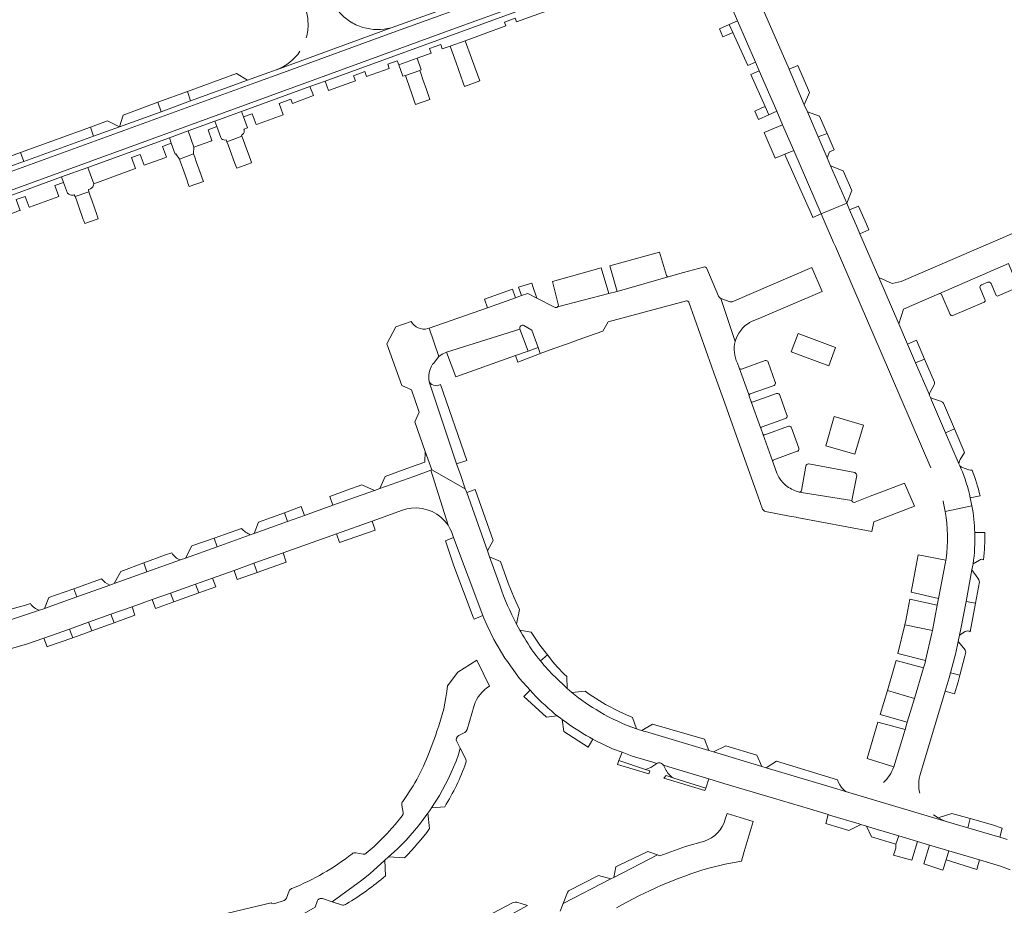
# Model space of a CAD drawing. Header units: metres. Extents: x 166325 to 190320, y 381923 to 404576.
# Tile 792 of 1056: x 177010 to 177208, y 396137 to 396315. Entities that reach past the tile are written whole.
import ezdxf

# ---------------------------------------------------------------- set-up
doc = ezdxf.new("R2010")
doc.units = ezdxf.units.M
for name, color, linetype, lineweight in [('B-WE-VH-VERHARDING_ASFALT-GV', 8, 'Continuous', 18), ('B-WE-VH-VERHARDING_BETONSTRAATSTEEN-GV', 8, 'Continuous', 18), ('B-WE-VH-VERHARDING_HALFVERHARDING-GV', 8, 'Continuous', 18), ('B-WE-VH-VERHARDING_STRAATBAKSTEEN-GV', 8, 'Continuous', 18)]:
    doc.layers.add(name, color=color, linetype=linetype, lineweight=lineweight)

msp = doc.modelspace()

# ---------------------------------------------------------------- linework, layer by layer
at = {"layer": 'B-WE-VH-VERHARDING_ASFALT-GV', "flags": 128}
for points in [[(177118.76, 396319.79), (177133.738, 396325.64), (177133.369, 396326.569), (177118.407, 396320.726), (177097.987, 396313.29), (177071.342, 396303.588), (177068.338, 396302.494), (176999.658, 396277.487), (176987.273, 396272.977), (176986.659, 396272.735), (176986.99, 396271.791), (176987.627, 396272.042), (176988.643, 396272.412), (176999.841, 396276.489), (177004.394, 396278.147), (177018.678, 396283.348), (177023.967, 396285.274), (177040.357, 396291.242), (177044.142, 396292.62), (177049.516, 396294.577), (177054.907, 396296.54), (177068.647, 396301.543), (177071.696, 396302.653)], [(177092.517, 396299.755), (177092.103, 396300.938), (177091.401, 396302.94), (177091.026, 396304.01), (177090.75, 396304.796), (177087.878, 396303.789), (177088.173, 396302.947), (177088.56, 396301.844), (177089.263, 396299.84), (177089.669, 396298.681), (177089.929, 396297.939), (177092.801, 396298.946)], [(177055.603, 396289.734), (177055.184, 396290.858), (177054.928, 396291.546), (177051.951, 396290.438), (177052.196, 396289.78), (177052.608, 396288.674), (177053.5, 396286.278), (177053.765, 396285.568), (177053.941, 396285.094), (177056.918, 396286.202), (177056.753, 396286.644), (177056.47, 396287.404)], [(177046.76, 396283.701), (177045.846, 396286.265), (177045.46, 396287.348), (177045.24, 396287.965), (177042.367, 396286.941), (177042.591, 396286.312), (177042.98, 396285.22), (177043.911, 396282.609), (177044.097, 396282.087), (177044.34, 396281.406), (177047.213, 396282.43), (177046.967, 396283.12)], [(177024.808, 396278.483), (177024.37, 396279.735), (177024.148, 396280.37), (177021.419, 396279.416), (177021.65, 396278.754), (177022.091, 396277.494), (177023.032, 396274.8), (177023.125, 396274.536), (177023.323, 396273.969), (177026.052, 396274.923), (177025.845, 396275.515), (177025.743, 396275.808)]]:
    msp.add_lwpolyline(points, close=True, dxfattribs=at)
for points in [[(176999.658, 396277.487), (177068.338, 396302.494), (177071.342, 396303.588), (177097.987, 396313.29), (177118.407, 396320.726)], [(177000.341, 396281.486), (177029.917, 396292.229), (177031.192, 396292.692), (177057.736, 396302.334), (177063.361, 396304.38), (177085.349, 396312.417), (177106.206, 396319.99)], [(177106.206, 396319.99), (177085.349, 396312.417), (177063.361, 396304.38), (177057.736, 396302.334), (177031.192, 396292.692), (177029.917, 396292.229), (177000.341, 396281.486)], [(177102.431, 396319.683), (177085.006, 396313.356), (177061.953, 396304.93), (177061.847, 396304.891), (177060.379, 396304.358), (177056.798, 396303.057), (177056.087, 396302.799), (177044.645, 396298.643), (177038.68, 396296.476), (177030.332, 396293.444), (177025.087, 396291.539), (177011.036, 396286.434), (177010.253, 396286.15), (177008.275, 396285.431)], [(177061.953, 396304.93), (177085.006, 396313.356)]]:
    msp.add_lwpolyline(points, dxfattribs=at)
at = {"layer": 'B-WE-VH-VERHARDING_ASFALT-GV'}
for points in [[(177067.831, 396316.979, -0.0699791), (177068.283, 396314.294)], [(177076.63, 396314.716, -0.0703913), (177074.469, 396316.632)], [(177068.283, 396314.294, -0.0757391), (177067.914, 396311.376)], [(177079.32, 396313.449, -0.0725128), (177076.63, 396314.716)], [(177085.006, 396313.356, -0.1405233), (177079.32, 396313.449)], [(177066.646, 396308.637, -0.1575996), (177061.953, 396304.93)]]:
    msp.add_lwpolyline(points, format="xyb", dxfattribs=at)
at = {"layer": 'B-WE-VH-VERHARDING_BETONSTRAATSTEEN-GV', "flags": 128}
for points in [[(177163.811, 396293.835), (177160.098, 396292.297), (177160.435, 396291.515), (177162.334, 396287.106), (177164.227, 396287.907), (177166.039, 396288.692)], [(177179.093, 396277.489), (177177.302, 396276.718), (177178.888, 396273.039), (177179.374, 396271.912), (177181.169, 396272.704), (177180.678, 396273.837)], [(177196.572, 396205.805), (177196.648, 396206.204), (177191.12, 396207.269), (177189.698, 396199.735), (177195.176, 396198.475)], [(177194.917, 396197.118), (177189.434, 396198.333), (177188.628, 396194.061), (177188.409, 396193.169), (177193.954, 396192.059)], [(177033.423, 396195.099), (177032.87, 396196.818), (177028.61, 396195.3), (177029.247, 396193.598)], [(177024.737, 396191.978), (177024.095, 396193.692), (177020.252, 396192.322), (177020.898, 396190.598)], [(177193.845, 396191.487), (177193.954, 396192.059), (177188.409, 396193.169), (177187.002, 396187.439), (177192.58, 396185.994)], [(177192.179, 396184.553), (177186.642, 396185.973), (177186.367, 396184.851), (177184.909, 396179.973), (177190.328, 396178.364)], [(177190.97, 396149.59), (177187.181, 396150.726), (177186.604, 396149.045), (177186.589, 396148.249), (177186.14, 396146.793), (177189.817, 396145.807)], [(177197.261, 396147.705), (177193.405, 396148.861), (177192.22, 396145.056), (177196.094, 396143.822), (177196.76, 396145.908)]]:
    msp.add_lwpolyline(points, close=True, dxfattribs=at)
for points in [[(177169.669, 396265.117), (177153.634, 396258.186)], [(177171.749, 396260.305), (177169.669, 396265.117)], [(177158.88, 396254.802), (177171.749, 396260.305)], [(177153.274, 396258.206), (177151.402, 396258.904)], [(177151.402, 396258.904), (177154.271, 396250.233)], [(177153.634, 396258.186), (177153.274, 396258.206)], [(177157.16, 396254.02), (177157.664, 396254.282)], [(177157.664, 396254.282), (177158.88, 396254.802)], [(177154.539, 396251.027), (177154.97, 396251.876)], [(177154.97, 396251.876), (177155.593, 396252.727)], [(177154.271, 396250.233), (177154.539, 396251.027)], [(177104.838, 396180.849), (177102.276, 396186.069), (177098.406, 396183.654), (177096.322, 396180.929)], [(177098.6, 396170.893), (177099.821, 396171.494), (177100.134, 396171.766), (177100.299, 396172.099), (177101.695, 396176.932)], [(177071.208, 396138.068), (177073.132, 396137.433), (177079.088, 396141.791), (177080.683, 396143.082), (177083.724, 396145.794), (177084.482, 396146.47), (177086.191, 396147.995), (177088.031, 396149.814), (177090.543, 396152.725), (177092.408, 396155.25), (177092.827, 396155.818), (177093.152, 396156.333), (177094.744, 396158.856), (177096.553, 396162.249), (177098.1, 396165.769), (177098.588, 396167.057), (177098.888, 396168.349), (177098.2, 396169.704)], [(177089.418, 396160.748), (177087.345, 396157.65)], [(177087.183, 396156.899), (177087.452, 396155.399), (177087.423, 396155.094), (177087.247, 396154.763), (177085.791, 396152.967), (177084.64, 396151.675), (177084.252, 396151.24), (177083.068, 396150.014), (177081.567, 396148.574), (177080.008, 396147.199), (177079.697, 396147.049), (177079.351, 396147.039), (177077.888, 396147.298)], [(177148.982, 396144.206), (177152.261, 396145.001), (177155.502, 396145.6), (177156.084, 396147.547), (177157.894, 396153.621), (177152.63, 396155.214), (177152.277, 396154.084)], [(177148.063, 396149.647), (177144.249, 396148.533), (177139.079, 396146.698), (177138.637, 396146.857), (177129.808, 396142.313), (177129.254, 396142.028), (177119.624, 396137.072), (177119.029, 396135.529)], [(177064.469, 396139.605), (177063.919, 396138.183), (177063.74, 396137.892), (177063.459, 396137.7), (177061.56, 396137.061), (177061.225, 396137.034), (177060.916, 396137.137), (177060.829, 396137.199), (177049.329, 396134.458), (177049.123, 396134.182), (177048.818, 396134.024), (177046.859, 396133.584), (177046.516, 396133.591), (177046.215, 396133.712), (177045.012, 396134.635), (177044.669, 396134.796), (177044.236, 396134.816), (177010.499, 396127.117), (177010.287, 396127.111), (177010.106, 396127.223)], [(177065.047, 396140.115), (177064.95, 396140.085)], [(177066.543, 396134.53), (177069.691, 396136.347), (177070.1, 396137.504)]]:
    msp.add_lwpolyline(points, dxfattribs=at)
at = {"layer": 'B-WE-VH-VERHARDING_BETONSTRAATSTEEN-GV'}
for points in [[(177156.031, 396253.181, -0.0283604), (177156.571, 396253.633)], [(177156.571, 396253.633, -0.0287302), (177157.16, 396254.02)], [(177155.593, 396252.727, -0.0268972), (177156.031, 396253.181)], [(177096.322, 396180.929, -0.0709742), (177094.198, 396171.745)], [(177101.695, 396176.932, -0.1818886), (177104.838, 396180.849)], [(177094.198, 396171.745, -0.0538222), (177089.418, 396160.748)], [(177098.2, 396169.704, -0.3899652), (177098.6, 396170.893)], [(177087.345, 396157.65, 0.2264552), (177087.183, 396156.899)], [(177152.277, 396154.084, -0.2518809), (177148.063, 396149.647)], [(177077.133, 396147.101, -0.0709932), (177065.047, 396140.115)], [(177077.888, 396147.298, 0.2129188), (177077.133, 396147.101)], [(177130.369, 396136.19, -0.0596154), (177148.982, 396144.206)], [(177064.95, 396140.085, 0.2133185), (177064.469, 396139.605)], [(177070.1, 396137.504, -0.4187041), (177071.208, 396138.068)]]:
    msp.add_lwpolyline(points, format="xyb", dxfattribs=at)
at = {"layer": 'B-WE-VH-VERHARDING_HALFVERHARDING-GV', "flags": 128}
for points in [[(177174.489, 396249.022), (177166.933, 396251.825), (177165.565, 396248.136), (177173.12, 396245.333)], [(177180.062, 396233.393), (177174.22, 396235.118), (177172.482, 396229.233), (177178.324, 396227.508)]]:
    msp.add_lwpolyline(points, close=True, dxfattribs=at)
at = {"layer": 'B-WE-VH-VERHARDING_STRAATBAKSTEEN-GV', "flags": 128}
for points in [[(177165.101, 396305.01), (177159.792, 396317.324), (177158.019, 396321.434), (177157.726, 396322.114), (177152.564, 396319.795), (177154.73, 396314.798), (177158.339, 396306.467), (177159.093, 396304.725), (177162.615, 396296.597), (177163.811, 396293.835), (177166.039, 396288.692), (177171.572, 396275.923), (177176.708, 396278.095), (177173.47, 396285.602), (177172.78, 396287.204), (177170.976, 396291.386), (177168.8, 396296.433), (177168.182, 396297.866)], [(177153.063, 396314.043), (177151.114, 396313.16), (177151.799, 396311.572), (177153.044, 396312.075), (177153.793, 396312.416)], [(177154.73, 396314.798), (177153.063, 396314.043), (177153.793, 396312.416), (177156.784, 396305.751), (177158.339, 396306.467)], [(177101.182, 396307.22), (177099.88, 396310.768), (177096.885, 396309.675), (177098.089, 396306.302), (177099.517, 396302.303), (177099.779, 396301.568), (177102.851, 396302.669), (177102.38, 396303.954)], [(177090.254, 396307.254), (177086.542, 396305.898), (177087.378, 396303.607), (177087.878, 396303.789), (177090.75, 396304.796), (177091.075, 396304.91)], [(177166.867, 396305.773), (177165.101, 396305.01), (177168.182, 396297.866), (177169.207, 396300.334)], [(177056.087, 396302.799), (177053.901, 396304.178), (177044, 396300.549), (177044.645, 396298.643)], [(177159.093, 396304.725), (177157.423, 396303.962), (177160.275, 396297.523), (177161.01, 396295.863), (177162.615, 396296.597)], [(177062.805, 396297.201), (177062.469, 396298.113), (177064.838, 396298.987), (177065.163, 396298.108), (177069.349, 396299.718), (177068.647, 396301.543), (177054.907, 396296.54), (177055.298, 396295.428), (177057.06, 396296.069), (177057.854, 396293.888), (177058.082, 396293.971), (177063.297, 396295.868)], [(177044.645, 396298.643), (177044, 396300.549), (177038.041, 396298.365), (177038.68, 396296.476)], [(177038.68, 396296.476), (177038.041, 396298.365), (177031.056, 396295.805), (177030.332, 396293.444)], [(177160.275, 396297.523), (177159.5, 396297.199), (177158.247, 396296.596), (177158.965, 396294.929), (177161.01, 396295.863)], [(177055.298, 396295.428), (177054.907, 396296.54), (177049.516, 396294.577), (177049.906, 396293.466), (177050.699, 396291.285), (177050.852, 396291.043), (177051.052, 396290.881), (177051.292, 396290.788), (177051.549, 396290.773), (177051.798, 396290.837), (177051.951, 396290.438), (177054.928, 396291.546), (177054.856, 396291.74), (177055.091, 396291.878), (177055.276, 396292.078), (177055.396, 396292.323), (177055.439, 396292.592), (177055.403, 396292.862), (177055.361, 396292.981), (177056.091, 396293.247)], [(177171.247, 396295.592), (177168.8, 396296.433), (177170.976, 396291.386), (177172.746, 396292.113), (177172.367, 396292.987)], [(177025.087, 396291.539), (177024.461, 396293.388), (177010.424, 396288.243), (177011.036, 396286.434)], [(177030.332, 396293.444), (177027.939, 396294.663), (177024.461, 396293.388), (177025.087, 396291.539)], [(177048.143, 396292.825), (177049.906, 396293.466), (177049.516, 396294.577), (177044.142, 396292.62), (177045.301, 396289.321), (177048.739, 396290.572), (177048.937, 396290.644)], [(177033.343, 396284.971), (177033.54, 396285.042), (177032.746, 396287.224), (177034.508, 396287.865), (177035.302, 396285.683), (177039.465, 396287.198), (177039.777, 396287.312), (177038.984, 396289.493), (177040.746, 396290.134), (177040.357, 396291.242), (177023.967, 396285.274), (177025.123, 396281.98)], [(177044.142, 396292.62), (177040.357, 396291.242), (177040.746, 396290.134), (177041.54, 396287.953), (177041.68, 396288.004), (177042.367, 396286.941), (177045.24, 396287.965), (177045.301, 396289.321)], [(177172.746, 396292.113), (177170.976, 396291.386), (177172.78, 396287.204), (177173.276, 396288.362), (177174.183, 396288.802)], [(177010.424, 396288.243), (177007.666, 396287.232), (177008.275, 396285.431), (177010.253, 396286.15), (177011.036, 396286.434)], [(177166.039, 396288.692), (177164.227, 396287.907), (177164.468, 396287.366), (177169.799, 396275.409), (177169.894, 396275.197), (177171.572, 396275.923)], [(177023.967, 396285.274), (177018.678, 396283.348), (177019.065, 396282.246), (177019.859, 396280.064), (177020.093, 396279.854), (177020.373, 396279.71), (177020.679, 396279.641), (177020.994, 396279.651), (177021.227, 396279.712), (177021.419, 396279.416), (177024.148, 396280.37), (177024.1, 396280.788), (177024.162, 396280.803), (177024.461, 396280.927), (177024.721, 396281.119), (177024.925, 396281.37), (177025.062, 396281.663), (177025.123, 396281.98)], [(177176.029, 396284.548), (177173.47, 396285.602), (177176.708, 396278.095), (177177.741, 396280.603)], [(177009.55, 396278.784), (177011.313, 396279.425), (177012.106, 396277.244), (177012.201, 396277.279), (177018.097, 396279.423), (177017.303, 396281.604), (177019.065, 396282.246), (177018.678, 396283.348), (177004.394, 396278.147), (177005.549, 396274.859), (177010.207, 396276.553), (177010.344, 396276.603)], [(177113.556, 396261.268), (177113.325, 396261.948), (177110.649, 396261.134), (177111.267, 396259.45), (177112.497, 396259.884), (177114.352, 396258.931)], [(177110.045, 396259.019), (177109.431, 396260.764), (177103.771, 396258.729), (177104.387, 396257.024)], [(177112.573, 396248.26), (177110.928, 396252.722), (177096.142, 396248.078), (177098.005, 396243.077), (177110.067, 396247.368)], [(177190.791, 396250.468), (177188.965, 396249.67), (177190.583, 396245.906), (177192.4, 396246.677)], [(177114.858, 396247.732), (177115.024, 396247.792), (177114.605, 396248.983), (177112.573, 396248.26), (177110.067, 396247.368), (177110.534, 396246.054)], [(177192.4, 396246.677), (177190.583, 396245.906), (177193.292, 396239.604), (177193.391, 396239.374), (177193.385, 396239.65), (177193.459, 396239.916), (177193.506, 396240.008), (177194.305, 396241.514), (177194.381, 396241.765), (177194.381, 396242.012)], [(177094.968, 396241.551), (177094.632, 396241.399), (177094.27, 396241.323), (177093.901, 396241.326), (177093.541, 396241.408), (177093.207, 396241.566), (177092.915, 396241.792), (177092.654, 396242.112), (177098.181, 396225.562), (177100.228, 396226.289)], [(177196.182, 396237.77), (177195.966, 396237.994), (177195.7, 396238.156), (177195.568, 396238.205), (177193.958, 396238.723), (177193.565, 396238.968), (177193.793, 396238.437), (177196.633, 396231.831), (177198.394, 396232.613)], [(177198.394, 396232.613), (177196.633, 396231.831), (177199.175, 396225.916), (177199.307, 396225.61), (177199.439, 396226.201), (177199.521, 396226.45), (177200.434, 396227.859)], [(177092.99, 396224.283), (177093.195, 396224.356), (177091.844, 396228.105), (177091.815, 396225.922), (177088.931, 396224.887), (177083.832, 396223.056), (177082.755, 396220.622), (177089.569, 396223.059)], [(177072.638, 396219.038), (177073.296, 396217.239), (177076.722, 396218.464), (177081.648, 396220.226), (177079.094, 396221.356), (177076.099, 396220.281)], [(177101.95, 396220.435), (177100.219, 396219.791), (177104.382, 396208.109), (177105.54, 396210.153)], [(177066.92, 396216.972), (177063.505, 396215.728), (177064.113, 396213.955), (177067.594, 396215.2)], [(177063.505, 396215.728), (177058.307, 396213.835), (177057.409, 396211.557), (177064.113, 396213.955)], [(177081.817, 396212.262), (177081.172, 396214.058), (177073.987, 396211.494), (177074.622, 396209.78)], [(177049.978, 396208.9), (177049.385, 396210.628), (177044.89, 396209.074), (177043.593, 396206.616)], [(177097.575, 396210.784), (177095.956, 396210.108), (177097.651, 396205.049), (177101.516, 396194.704), (177101.69, 396194.312), (177103.439, 396195.062)], [(177063.867, 396205.826), (177063.258, 396207.664), (177057.37, 396205.563), (177058.026, 396203.736)], [(177035.849, 396203.846), (177035.238, 396205.629), (177030.599, 396203.91), (177029.218, 396201.475)], [(177057.37, 396205.563), (177053.382, 396204.139), (177054.033, 396202.308), (177058.026, 396203.736)], [(177203.43, 396201.844), (177203.325, 396202.233), (177203.138, 396202.604), (177201.931, 396204.251), (177200.743, 396197.898), (177202.627, 396197.565)], [(177049.074, 396202.602), (177045.625, 396201.371), (177046.277, 396199.597), (177049.716, 396200.82)], [(177021.717, 396198.792), (177021.149, 396200.451), (177019.163, 396199.726), (177016.086, 396198.691), (177015.233, 396196.473)], [(177046.277, 396199.597), (177045.625, 396201.371), (177040.582, 396199.571), (177041.233, 396197.802)], [(177040.582, 396199.571), (177036.914, 396198.262), (177037.562, 396196.496), (177041.233, 396197.802)], [(177202.627, 396197.565), (177200.743, 396197.898), (177199.715, 396192.394), (177199.433, 396191.098), (177200.564, 396191.815), (177200.812, 396191.919), (177201.081, 396191.945), (177201.345, 396191.891), (177201.543, 396191.791)], [(177029.247, 396193.598), (177028.61, 396195.3), (177024.095, 396193.692), (177024.737, 396191.978)], [(177020.252, 396192.322), (177015.123, 396190.495), (177015.758, 396188.752), (177016.051, 396188.857), (177020.898, 396190.598)], [(177200.498, 396186.869), (177200.672, 396187.681), (177200.546, 396188.066), (177200.346, 396188.419), (177200.22, 396188.581), (177199.158, 396189.83), (177198.663, 396187.55), (177197.599, 396183.531), (177199.473, 396183.017)], [(177199.13, 396181.727), (177199.473, 396183.017), (177197.599, 396183.531), (177197.33, 396182.514), (177196.525, 396179.826), (177198.422, 396179.303)], [(177190.328, 396178.364), (177184.909, 396179.973), (177183.461, 396175.131), (177188.891, 396173.558)], [(177137.634, 396173.16), (177135.48, 396171.894), (177135.835, 396171.787), (177136.189, 396171.684), (177148.973, 396167.866), (177148.054, 396170.168)], [(177188.462, 396172.126), (177183.01, 396173.62), (177180.81, 396166.262), (177186.198, 396164.589)], [(177158.65, 396166.938), (177152.4, 396168.857), (177149.892, 396167.591), (177159.6, 396164.691)], [(177137.666, 396165.543), (177133.548, 396166.773), (177131.488, 396167.525), (177130.852, 396165.839), (177136.207, 396164.075), (177136.558, 396164.193), (177137.249, 396164.488), (177137.904, 396164.855), (177138.516, 396165.289)], [(177130.852, 396165.839), (177130.568, 396165.086), (177136.85, 396163.187), (177137.105, 396163.779), (177136.207, 396164.075)], [(177140.904, 396164.576), (177139.812, 396164.902), (177140.37, 396163.854), (177140.403, 396163.792), (177140.689, 396163.349), (177141.04, 396162.954), (177141.445, 396162.615), (177141.896, 396162.341), (177148.337, 396160.284), (177148.95, 396162.174)], [(177162.575, 396165.733), (177160.491, 396164.425), (177174.755, 396160.165), (177176.494, 396159.646), (177176.043, 396160.024), (177175.648, 396160.459), (177175.315, 396160.943), (177175.051, 396161.469), (177174.88, 396161.954)], [(177141.896, 396162.341), (177140.348, 396162.836), (177139.915, 396162.313), (177148.186, 396159.82), (177148.337, 396160.284)], [(177173.264, 396154.895), (177173.006, 396154.972), (177172.487, 396153.177), (177172.724, 396153.105), (177177.114, 396151.773), (177179.588, 396153.001), (177179.233, 396153.107)], [(177201.571, 396154.181), (177197.906, 396155.234), (177195.093, 396154.326), (177196.07, 396153.852), (177196.751, 396153.615), (177201.063, 396152.34)], [(177187.181, 396150.726), (177181.31, 396152.485), (177180.724, 396152.661), (177181.687, 396150.484), (177186.604, 396149.045)], [(177206.054, 396152.894), (177201.571, 396154.181), (177201.063, 396152.34), (177207.515, 396150.432), (177208.008, 396152.248)], [(177138.637, 396146.857), (177136.658, 396147.57), (177130.893, 396144.818), (177130.25, 396144.491), (177129.808, 396142.313)], [(177203.43, 396145.856), (177197.261, 396147.705), (177196.76, 396145.908), (177202.901, 396143.946)], [(177129.254, 396142.028), (177126.747, 396142.711), (177120.678, 396139.628), (177120.483, 396139.301), (177119.624, 396137.072)], [(177112.449, 396136.687), (177110.318, 396137.356), (177109.965, 396137.376), (177109.545, 396137.265), (177109.409, 396137.194), (177104.211, 396134.474), (177103.952, 396134.284), (177103.809, 396134.09), (177103.722, 396133.866), (177103.079, 396131.517)]]:
    msp.add_lwpolyline(points, close=True, dxfattribs=at)
for points in [[(177118.76, 396319.79), (177071.696, 396302.653), (177072.383, 396300.729), (177077.804, 396302.708), (177077.438, 396303.71), (177079.706, 396304.539), (177080.072, 396303.536), (177084.62, 396305.196), (177084.321, 396306.016), (177086.243, 396306.717), (177086.542, 396305.898), (177090.254, 396307.254), (177093.07, 396308.282), (177092.738, 396309.191), (177094.977, 396310.008), (177095.309, 396309.1), (177096.885, 396309.675), (177099.88, 396310.768), (177108.112, 396313.774), (177107.838, 396314.524), (177109.975, 396315.304), (177110.249, 396314.554), (177123.557, 396319.412)], [(177188.965, 396249.67), (177187.198, 396253.769), (177183.186, 396263.072), (177179.374, 396271.912), (177178.888, 396273.039), (177177.302, 396276.718), (177176.708, 396278.095), (177171.572, 396275.923), (177172.193, 396274.488), (177174.061, 396270.176), (177174.426, 396269.334), (177178.126, 396260.775), (177183.664, 396247.998), (177193.641, 396224.779)], [(177217.416, 396275.109), (177187.708, 396262.323), (177185.848, 396261.924), (177183.186, 396263.072), (177187.198, 396253.769), (177188.148, 396256.692), (177189.817, 396257.484), (177195.254, 396259.83), (177209.294, 396265.89)], [(177139.026, 396268.218), (177129.052, 396265.478), (177130.525, 396260.308), (177140.771, 396263.227)], [(177140.412, 396263.486), (177139.026, 396268.218)], [(177207.217, 396259.38), (177211.258, 396261.123), (177209.294, 396265.89), (177195.254, 396259.83)], [(177127.292, 396265.015), (177117.464, 396262.31), (177118.649, 396257.7)], [(177118.471, 396257.163), (177128.851, 396259.909), (177127.292, 396265.015)], [(177143.873, 396264.092), (177140.771, 396263.227)], [(177147.889, 396265.212), (177143.873, 396264.092)], [(177150.928, 396259.366), (177148.576, 396264.893)], [(177140.771, 396263.227), (177130.525, 396260.308)], [(177203.832, 396261.596), (177205.092, 396262.155)], [(177205.761, 396261.885), (177206.732, 396259.591)], [(177111.267, 396259.45), (177110.045, 396259.019)], [(177112.497, 396259.884), (177111.267, 396259.45)], [(177114.352, 396258.931), (177112.497, 396259.884)], [(177128.851, 396259.909), (177118.471, 396257.163)], [(177130.525, 396260.308), (177128.851, 396259.909)], [(177195.876, 396259.573), (177197.555, 396255.633)], [(177204.526, 396258.658), (177203.555, 396260.932)], [(177110.045, 396259.019), (177104.387, 396257.024)], [(177117.904, 396257.105), (177114.352, 396258.931)], [(177128.704, 396254.148), (177144.442, 396258.38)], [(177144.904, 396258.157), (177149.498, 396245.273)], [(177151.116, 396259.085), (177150.928, 396259.366)], [(177151.402, 396258.904), (177151.116, 396259.085)], [(177198.071, 396255.424), (177204.356, 396258.14)], [(177104.387, 396257.024), (177092.631, 396252.878)], [(177089.032, 396254.252), (177085.96, 396253.196), (177084.16, 396249.761), (177087.16, 396241.386), (177089.085, 396240.458), (177090.662, 396235.982), (177089.787, 396234.072), (177091.844, 396228.105), (177093.195, 396224.356), (177099.936, 396220.584), (177099.005, 396223.242), (177098.181, 396225.562), (177092.654, 396242.112)], [(177127.589, 396252.297), (177128.704, 396254.148)], [(177092.654, 396242.112), (177092.581, 396242.731), (177092.587, 396243.354), (177092.674, 396243.971), (177092.838, 396244.571), (177093.078, 396245.146), (177093.361, 396245.641), (177093.5, 396245.812), (177094.6, 396247.164), (177092.631, 396252.878), (177092.392, 396252.807)], [(177092.631, 396252.878), (177094.6, 396247.164)], [(177096.142, 396248.078), (177110.928, 396252.722)], [(177111.731, 396253.416), (177113.357, 396252.53)], [(177113.357, 396252.53), (177114.605, 396248.983)], [(177124.762, 396251.285), (177127.589, 396252.297)], [(177117.759, 396248.777), (177120.494, 396249.762)], [(177120.494, 396249.762), (177121.935, 396250.272)], [(177121.935, 396250.272), (177124.762, 396251.285)], [(177199.706, 396224.681), (177199.488, 396225.188), (177199.307, 396225.61), (177199.175, 396225.916), (177196.633, 396231.831), (177193.793, 396238.437), (177193.565, 396238.968), (177193.391, 396239.374), (177193.292, 396239.604), (177190.583, 396245.906), (177188.965, 396249.67)], [(177094.6, 396247.164), (177095.273, 396247.682)], [(177095.273, 396247.682), (177096.142, 396248.078)], [(177114.605, 396248.983), (177115.024, 396247.792)], [(177115.024, 396247.792), (177117.759, 396248.777)], [(177155.055, 396244.901), (177154.72, 396245.877)], [(177160.279, 396246.384), (177155.508, 396244.668)], [(177162.351, 396242.007), (177162.332, 396242.059), (177160.906, 396246.064)], [(177149.498, 396245.273), (177149.979, 396243.925)], [(177149.979, 396243.925), (177152.155, 396237.822)], [(177156.987, 396239.538), (177155.055, 396244.901)], [(177155.055, 396244.901), (177156.987, 396239.538), (177157.097, 396239.233)], [(177157.308, 396239.678), (177162.082, 396241.38)], [(177162.691, 396239.764), (177162.603, 396239.741), (177157.874, 396238.044)], [(177152.155, 396237.822), (177154.535, 396231.148)], [(177157.097, 396239.233), (177156.987, 396239.538)], [(177157.431, 396238.254), (177157.097, 396239.233)], [(177157.431, 396238.254), (177159.343, 396232.92), (177159.461, 396232.59)], [(177159.343, 396232.92), (177157.431, 396238.254)], [(177164.713, 396235.359), (177164.693, 396235.415), (177163.266, 396239.426)], [(177159.693, 396233.049), (177164.409, 396234.729), (177164.529, 396234.797)], [(177159.461, 396232.59), (177159.343, 396232.92)], [(177159.81, 396231.616), (177159.461, 396232.59)], [(177164.975, 396233.145), (177160.247, 396231.427)], [(177165.166, 396233.169), (177164.975, 396233.145)], [(177167.063, 396228.762), (177165.623, 396232.837)], [(177154.535, 396231.148), (177158.814, 396219.148)], [(177159.81, 396231.616), (177161.816, 396225.962)], [(177162.034, 396226.409), (177166.754, 396228.108)], [(177167.083, 396228.491), (177167.063, 396228.762)], [(177162.632, 396223.709), (177161.816, 396225.962)], [(177096.463, 396213.226), (177092.99, 396224.283), (177089.569, 396223.059), (177082.755, 396220.622), (177081.648, 396220.226), (177076.722, 396218.464), (177073.296, 396217.239), (177067.594, 396215.2), (177064.113, 396213.955)], [(177106.938, 396200.938), (177104.835, 396206.84), (177104.382, 396208.109), (177100.219, 396219.791), (177099.936, 396220.584), (177093.195, 396224.356), (177092.99, 396224.283), (177096.463, 396213.226), (177096.831, 396212.603), (177097.14, 396211.949), (177097.575, 396210.784), (177103.439, 396195.062), (177103.633, 396194.542), (177104.257, 396193.212), (177105.647, 396190.25), (177107.911, 396186.492), (177108.207, 396186.046), (177110.865, 396182.387), (177112.964, 396180.02)], [(177168.508, 396225.14), (177167.596, 396220.206)], [(177178.334, 396223.822), (177169.101, 396225.563), (177169.013, 396225.571)], [(177201.953, 396224.317), (177201.644, 396224.299), (177201.307, 396224.372), (177199.846, 396224.946), (177199.488, 396225.188), (177199.706, 396224.681)], [(177163.052, 396222.9), (177162.632, 396223.709)], [(177163.333, 396222.476), (177163.052, 396222.9)], [(177163.464, 396222.301), (177163.333, 396222.476)], [(177163.94, 396221.75), (177163.464, 396222.301)], [(177167.172, 396219.904), (177177.771, 396218.214), (177178.723, 396223.225)], [(177177.771, 396218.214), (177167.172, 396219.904)], [(177183.802, 396219.955), (177181.458, 396219.061)], [(177188.369, 396221.696), (177183.802, 396219.955)], [(177190.37, 396217.075), (177188.369, 396221.696)], [(177158.814, 396219.148), (177159.292, 396217.806)], [(177181.458, 396219.061), (177178.389, 396217.891)], [(177196.1, 396218.158), (177196.222, 396217.643), (177196.55, 396216.001), (177201.929, 396217.125), (177201.597, 396218.752)], [(177201.597, 396218.752), (177203.555, 396219.156)], [(177008.555, 396188.39), (177011.835, 396189.39), (177015.123, 396190.495), (177020.252, 396192.322), (177024.095, 396193.692), (177028.61, 396195.3), (177032.87, 396196.818), (177036.914, 396198.262), (177040.582, 396199.571), (177045.625, 396201.371), (177049.074, 396202.602), (177053.382, 396204.139), (177057.37, 396205.563), (177063.258, 396207.664), (177073.987, 396211.494), (177081.172, 396214.058), (177087.276, 396216.237), (177088.177, 396216.521), (177089.106, 396216.696)], [(177159.292, 396217.806), (177159.767, 396216.475)], [(177160.346, 396215.982), (177165.219, 396215.068)], [(177182.15, 396213.948), (177190.37, 396217.075)], [(177201.929, 396217.125), (177196.55, 396216.001)], [(177064.113, 396213.955), (177057.409, 396211.557), (177056.656, 396211.288), (177049.978, 396208.9), (177043.593, 396206.616), (177042.601, 396206.261), (177035.849, 396203.846), (177029.218, 396201.475), (177028.352, 396201.165), (177021.717, 396198.792), (177015.233, 396196.473), (177015.118, 396196.432), (177014.242, 396196.142), (177008.35, 396194.191)], [(177165.219, 396215.068), (177166.517, 396214.825)], [(177166.517, 396214.825), (177166.701, 396214.791)], [(177166.701, 396214.791), (177181.773, 396211.965)], [(177181.773, 396211.965), (177182.15, 396213.948)], [(177054.911, 396212.599), (177051.631, 396211.404), (177049.385, 396210.628), (177049.978, 396208.9), (177056.656, 396211.288)], [(177204.501, 396211.748), (177202.496, 396211.753)], [(177040.861, 396207.681), (177039.591, 396207.242), (177035.238, 396205.629), (177035.849, 396203.846), (177042.601, 396206.261)], [(177108.548, 396201.54), (177107.017, 396205.924), (177104.835, 396206.84), (177106.938, 396200.938)], [(177196.703, 396206.493), (177196.648, 396206.204), (177196.572, 396205.805), (177195.176, 396198.475), (177194.917, 396197.118), (177193.954, 396192.059), (177193.845, 396191.487), (177192.58, 396185.994), (177192.478, 396185.551), (177192.179, 396184.553), (177190.328, 396178.364), (177188.891, 396173.558), (177188.462, 396172.126), (177186.198, 396164.589)], [(177202.153, 396205.442), (177203.431, 396206.228), (177203.628, 396206.348), (177203.854, 396206.394), (177204.082, 396206.36), (177204.241, 396206.283)], [(177196.525, 396179.826), (177197.33, 396182.514), (177197.599, 396183.531), (177198.663, 396187.55), (177199.158, 396189.83), (177199.433, 396191.098), (177199.715, 396192.394), (177200.743, 396197.898), (177201.931, 396204.251), (177202.153, 396205.442)], [(177026.687, 396202.473), (177021.149, 396200.451), (177021.717, 396198.792), (177028.352, 396201.165)], [(177110.246, 396193.322), (177110.815, 396196.289), (177109.754, 396198.592), (177108.548, 396201.54)], [(177012.399, 396197.45), (177011.38, 396197.107), (177004.963, 396195.396), (177005.438, 396193.416), (177008.35, 396194.191), (177014.242, 396196.142)], [(177111.82, 396190.55), (177111.446, 396191.175), (177111.081, 396191.804), (177110.92, 396192.089), (177110.246, 396193.322)], [(177114.963, 396189.102), (177113.223, 396191.683), (177110.92, 396192.089), (177111.081, 396191.804), (177111.446, 396191.175), (177111.82, 396190.55)], [(177115.055, 396185.929), (177116.461, 396187.142), (177114.963, 396189.102)], [(177118.413, 396184.709), (177117.535, 396185.736), (177116.461, 396187.142), (177115.055, 396185.929)], [(177118.012, 396182.691), (177120.421, 396180.381), (177120.341, 396182.791), (177119.857, 396183.22), (177118.413, 396184.709)], [(177121.395, 396179.551), (177120.904, 396179.963), (177120.421, 396180.381), (177118.012, 396182.691)], [(177112.964, 396180.02), (177111.705, 396178.77), (177116.265, 396174.567), (177118.436, 396174.872), (177117.911, 396175.277)], [(177128.154, 396177.134), (177127.594, 396177.458), (177124.861, 396179.212), (177124.062, 396179.821), (177121.395, 396179.551)], [(177191.562, 396163.255), (177196.525, 396179.826)], [(177134.423, 396172.235), (177133.561, 396174.555), (177131.034, 396175.636), (177128.154, 396177.134)], [(177117.911, 396175.277), (177118.436, 396174.872), (177119.09, 396174.367), (177119.404, 396174.138), (177120.293, 396173.49)], [(177120.293, 396173.49), (177119.404, 396174.138), (177119.752, 396171.684), (177124.661, 396168.527), (177125.597, 396170.162)], [(177176.494, 396159.646), (177174.755, 396160.165), (177160.491, 396164.425), (177159.6, 396164.691), (177149.892, 396167.591), (177148.973, 396167.866), (177136.189, 396171.684), (177135.835, 396171.787), (177135.48, 396171.894), (177134.949, 396172.061), (177134.423, 396172.235)], [(177100.04, 396165.389), (177100.098, 396165.753), (177100.009, 396166.139), (177098.888, 396168.349), (177098.588, 396167.057), (177098.1, 396165.769), (177096.553, 396162.249), (177094.744, 396158.856), (177093.152, 396156.333), (177095.78, 396156.564)], [(177125.597, 396170.162), (177126.066, 396169.906), (177129.591, 396168.217), (177131.488, 396167.525), (177133.548, 396166.773), (177137.666, 396165.543), (177138.516, 396165.289), (177138.579, 396165.317), (177138.853, 396165.384), (177139.135, 396165.373), (177139.403, 396165.283), (177139.635, 396165.121), (177139.812, 396164.902), (177140.904, 396164.576), (177148.95, 396162.174), (177151.98, 396161.269), (177161.976, 396158.275), (177169.196, 396156.113), (177173.006, 396154.972), (177173.264, 396154.895), (177179.233, 396153.107), (177179.588, 396153.001), (177180.724, 396152.661), (177181.31, 396152.485), (177187.181, 396150.726), (177190.97, 396149.59), (177193.405, 396148.861), (177197.261, 396147.705), (177203.43, 396145.856), (177207.694, 396144.579), (177209.596, 396143.865)], [(177209.035, 396149.956), (177208.379, 396150.168), (177207.72, 396150.371), (177207.515, 396150.432), (177201.063, 396152.34), (177196.751, 396153.615), (177176.494, 396159.646)], [(177176.993, 396159.514), (177176.742, 396159.576), (177176.494, 396159.646), (177196.751, 396153.615), (177196.07, 396153.852), (177195.093, 396154.326), (177194.157, 396154.96)], [(177092.754, 396152.165), (177092.408, 396155.25), (177090.543, 396152.725), (177088.031, 396149.814), (177086.191, 396147.995), (177084.482, 396146.47), (177087.7, 396146.281)], [(177083.842, 396142.656), (177083.724, 396145.794), (177080.683, 396143.082), (177079.088, 396141.791), (177073.132, 396137.433), (177075.005, 396136.815)], [(177075.793, 396136.874), (177076.025, 396137.013)]]:
    msp.add_lwpolyline(points, dxfattribs=at)
at = {"layer": 'B-WE-VH-VERHARDING_STRAATBAKSTEEN-GV'}
for points in [[(177140.771, 396263.227, -0.3818292), (177140.412, 396263.486)], [(177148.576, 396264.893, 0.3680025), (177147.889, 396265.212)], [(177203.555, 396260.932, -0.4411418), (177203.832, 396261.596)], [(177205.092, 396262.155, -0.3974247), (177205.761, 396261.885)], [(177195.254, 396259.83, -0.3970742), (177195.876, 396259.573)], [(177206.732, 396259.591, 0.4394273), (177207.217, 396259.38)], [(177118.649, 396257.7, -0.2867525), (177118.471, 396257.163)], [(177144.442, 396258.38, -0.3748791), (177144.904, 396258.157)], [(177204.356, 396258.14, 0.4593976), (177204.526, 396258.658)], [(177118.471, 396257.163, -0.2962633), (177117.904, 396257.105)], [(177197.555, 396255.633, 0.4126065), (177198.071, 396255.424)], [(177092.392, 396252.807, -0.339508), (177089.032, 396254.252)], [(177110.928, 396252.722, -0.6926943), (177111.731, 396253.416)], [(177154.72, 396245.877, -0.1820539), (177154.271, 396250.233)], [(177160.906, 396246.064, 0.3729308), (177160.279, 396246.384)], [(177155.508, 396244.668, -0.3819143), (177155.055, 396244.901)], [(177162.082, 396241.38, 0.3618167), (177162.351, 396242.007)], [(177157.097, 396239.233, -0.4060269), (177157.308, 396239.678)], [(177163.266, 396239.426, 0.3340174), (177162.691, 396239.764)], [(177157.874, 396238.044, -0.3932285), (177157.431, 396238.254)], [(177164.529, 396234.797, 0.3133658), (177164.713, 396235.359)], [(177159.461, 396232.59, -0.426956), (177159.693, 396233.049)], [(177165.623, 396232.837, 0.2899907), (177165.166, 396233.169)], [(177160.247, 396231.427, -0.4147874), (177159.81, 396231.616)], [(177166.754, 396228.108, 0.0654554), (177166.864, 396228.163)], [(177166.864, 396228.163, 0.0985915), (177167.006, 396228.305)], [(177167.006, 396228.305, 0.102406), (177167.083, 396228.491)], [(177161.816, 396225.962, -0.3930013), (177162.034, 396226.409)], [(177169.013, 396225.571, 0.3697124), (177168.508, 396225.14)], [(177178.723, 396223.225, 0.3733008), (177178.334, 396223.822)], [(177199.706, 396224.681, -0.0422828), (177201.597, 396218.752)], [(177203.555, 396219.156, 0.0364624), (177201.953, 396224.317)], [(177164.473, 396221.254, -0.0262401), (177163.94, 396221.75)], [(177164.752, 396221.035, -0.0118758), (177164.473, 396221.254)], [(177167.172, 396219.904, -0.1021554), (177164.752, 396221.035)], [(177167.596, 396220.206, -0.396605), (177167.172, 396219.904)], [(177178.389, 396217.891, -0.5349362), (177177.771, 396218.214)], [(177089.106, 396216.696, -0.2764527), (177096.463, 396213.226)], [(177159.767, 396216.475, 0.2163725), (177160.346, 396215.982)], [(177196.55, 396216.001, -0.0770933), (177196.703, 396206.493)], [(177202.496, 396211.753, 0.0366562), (177201.929, 396217.125)], [(177056.656, 396211.288, -0.1151837), (177054.911, 396212.599)], [(177202.496, 396211.753, -0.0432592), (177202.153, 396205.442)], [(177204.241, 396206.283, 0.0369572), (177204.501, 396211.748)], [(177042.601, 396206.261, -0.2), (177040.861, 396207.681)], [(177028.352, 396201.165, -0.1174333), (177026.687, 396202.473)], [(177110.246, 396193.322, -0.0386174), (177106.938, 396200.938)], [(177014.242, 396196.142, -0.2040531), (177012.399, 396197.45)], [(177111.82, 396190.55, 0.0366422), (177115.055, 396185.929)], [(177118.012, 396182.691, -0.0282417), (177115.055, 396185.929)], [(177117.911, 396175.277, -0.0276582), (177112.964, 396180.02)], [(177121.395, 396179.551, 0.0427654), (177126.991, 396175.68)], [(177134.423, 396172.235, -0.0537406), (177126.991, 396175.68)], [(177125.597, 396170.162, -0.0282706), (177120.293, 396173.49)], [(177095.78, 396156.564, 0.0541758), (177100.04, 396165.389)], [(177186.198, 396164.589, -0.12192), (177184.128, 396161.425)], [(177191.427, 396159.265, -0.131581), (177191.562, 396163.255)], [(177087.7, 396146.281, 0.0332811), (177092.754, 396152.165)], [(177076.025, 396137.013, 0.0421788), (177083.842, 396142.656)], [(177075.005, 396136.815, 0.2093574), (177075.793, 396136.874)]]:
    msp.add_lwpolyline(points, format="xyb", dxfattribs=at)

doc.saveas('drawing.dxf')
